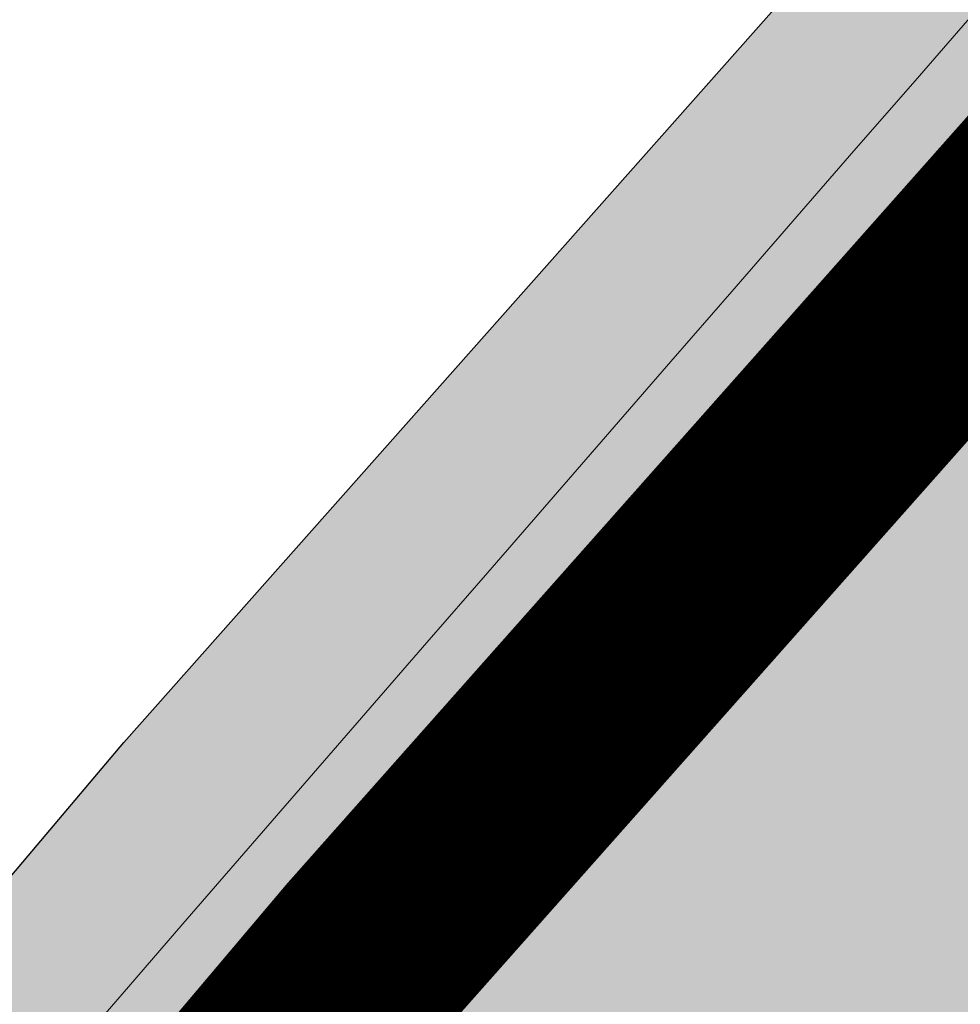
# Model space of a CAD drawing. Header units: metres. Extents: x 163543 to 168130, y 402678 to 405437.
# Tile 432 of 656: x 165473.851 to 165474.287, y 403898.213 to 403898.67. Entities that reach past the tile are written whole.
import ezdxf

# ---------------------------------------------------------------- set-up
doc = ezdxf.new("R2010")
doc.units = ezdxf.units.M
doc.layers.add('X-CA190022.004-UO-ARC_Arcering$0$N-WE-VH-VERHARDING_ASFALT_ROOD-A', color=232, linetype='Continuous', lineweight=0, transparency=0.5)
for name, color, linetype, lineweight in [('X-CA190022.004-UO-BGT_Ondergrond$0$GE_316_WGDFietspad_Vlak_GEM', 253, 'Continuous', 9), ('X-CA190022.004-UO-BGT_Ondergrond$0$GE_367_OWGBerm_groenvoorziening_grasenk_GEM', 253, 'Continuous', 9), ('X-CA190022.004-UO-DWM_Snelfietsroute$0$N-WE-VH-KANTVERHARDING-G', 210, 'Continuous', 25), ('X-CA190022.004-UO-DWM_Snelfietsroute$0$N-WE-VW-MARKERING_LANGS_STREEP_DOORGETROKKEN_010-G', 7, 'Continuous', 0)]:
    doc.layers.add(name, color=color, linetype=linetype, lineweight=lineweight)

msp = doc.modelspace()

# ---------------------------------------------------------------- hatches: boundary and pattern name
at = {"layer": 'X-CA190022.004-UO-ARC_Arcering$0$N-WE-VH-VERHARDING_ASFALT_ROOD-A'}
h = msp.add_hatch(color=256, dxfattribs=at)
h.dxf.hatch_style = 1
h.paths.add_polyline_path([(165464.68996, 403880.94199), (165468.50191, 403879.88193), (165468.52103, 403879.9614), (165468.75783, 403880.88462), (165469.01661, 403881.80217), (165469.29725, 403882.71356), (165469.59959, 403883.61825), (165469.92347, 403884.51572), (165470.26872, 403885.40548), (165470.63516, 403886.28699), (165471.02259, 403887.15977), (165471.43046, 403888.02262), (165471.76397, 403888.69754), (165472.30868, 403889.7207), (165472.77787, 403890.55358), (165473.26688, 403891.37527), (165473.77547, 403892.1853), (165474.30333, 403892.98321), (165474.8502, 403893.76854), (165475.41576, 403894.54083), (165475.99971, 403895.29964), (165476.60172, 403896.04453), (165477.22133, 403896.77493), (165477.8119, 403897.43959), (165475.25028, 403899.82461), (165474.59085, 403899.11429), (165473.89958, 403898.33449), (165473.22691, 403897.53825), (165472.57323, 403896.72601), (165471.93892, 403895.89824), (165471.32434, 403895.05539), (165470.72986, 403894.19794), (165470.15582, 403893.32636), (165469.60256, 403892.44113), (165469.0704, 403891.54276), (165468.55932, 403890.63112), (165468.29288, 403890.13474), (165468.07063, 403889.70861), (165467.60361, 403888.77386), (165467.15886, 403887.82802), (165466.73666, 403886.87162), (165466.33725, 403885.9052), (165465.96087, 403884.9293), (165465.60775, 403883.94447), (165465.27809, 403882.95127), (165464.9721, 403881.95025)])

# ---------------------------------------------------------------- linework, layer by layer
at = {"layer": 'X-CA190022.004-UO-BGT_Ondergrond$0$GE_316_WGDFietspad_Vlak_GEM', "extrusion": (0, 0, -1)}
msp.add_arc((-165634.75201, 403758.96783), 212.75413, 40.4180318, 43.3912769, dxfattribs=at)
at = {"layer": 'X-CA190022.004-UO-BGT_Ondergrond$0$GE_367_OWGBerm_groenvoorziening_grasenk_GEM'}
msp.add_arc((165634.75201, 403758.96783), 212.75413, 136.6087231, 139.5819682, dxfattribs=at)
at = {"layer": 'X-CA190022.004-UO-DWM_Snelfietsroute$0$N-WE-VH-KANTVERHARDING-G', "flags": 128}
msp.add_lwpolyline([(165464.67454, 403880.88136), (165464.68996, 403880.94199), (165464.9721, 403881.95025), (165465.27809, 403882.95127), (165465.60775, 403883.94447), (165465.96087, 403884.9293), (165466.33725, 403885.9052), (165466.73666, 403886.87162), (165467.15886, 403887.82802), (165467.60361, 403888.77386), (165468.07063, 403889.70861), (165468.29288, 403890.13474), (165468.55932, 403890.63112), (165469.0704, 403891.54276), (165469.60256, 403892.44113), (165470.15582, 403893.32636), (165470.72986, 403894.19794), (165471.32434, 403895.05539), (165471.93892, 403895.89824), (165472.57323, 403896.72601), (165473.22691, 403897.53825), (165473.89958, 403898.33449), (165474.59085, 403899.11429), (165475.25217, 403899.82664)], dxfattribs=at)
at = {"layer": 'X-CA190022.004-UO-DWM_Snelfietsroute$0$N-WE-VW-MARKERING_LANGS_STREEP_DOORGETROKKEN_010-G', "const_width": 0.1, "flags": 128}
msp.add_lwpolyline([(165464.81992, 403880.84439), (165464.83489, 403880.90329), (165465.11607, 403881.90811), (165465.42102, 403882.90571), (165465.74955, 403883.89552), (165466.10146, 403884.87699), (165466.47656, 403885.84955), (165466.8746, 403886.81267), (165467.29536, 403887.76581), (165467.73859, 403888.70842), (165468.20423, 403889.64041), (165468.42546, 403890.06458), (165468.69083, 403890.55897), (165469.20037, 403891.46785), (165469.73071, 403892.36315), (165470.28207, 403893.24534), (165470.85415, 403894.11394), (165471.44659, 403894.96846), (165472.05907, 403895.80842), (165472.69121, 403896.63336), (165473.34265, 403897.44281), (165474.01301, 403898.23632), (165474.70195, 403899.0135), (165475.3621, 403899.72458)], dxfattribs=at)
msp.add_lwpolyline([(165476.68727, 403898.43228), (165476.46724, 403898.19441, 0.122854), (165466.62082, 403880.40504, 0.122854)], format="xyb", dxfattribs=at)

doc.saveas('drawing.dxf')
